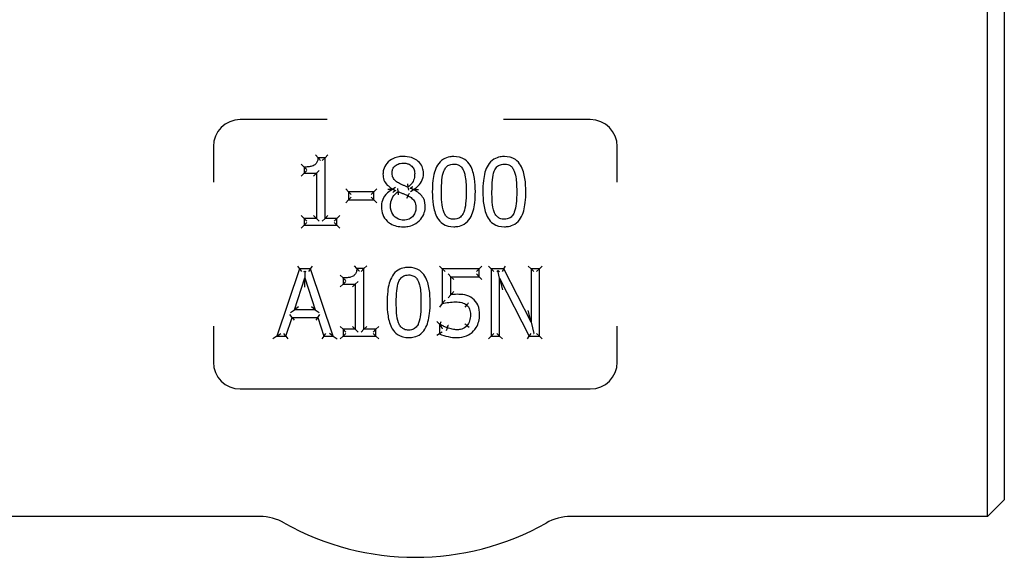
# Model space of a CAD drawing. Header units: inches. Extents: x 24 to 1128, y -94 to 748.
# Tile 388 of 546: x 715.13 to 718.78, y 256.94 to 258.93. Entities that reach past the tile are written whole.
import ezdxf

# ---------------------------------------------------------------- set-up
doc = ezdxf.new("R2010")
doc.units = ezdxf.units.IN
doc.header["$LTSCALE"] = 32
doc.header["$MEASUREMENT"] = 0
doc.layers.add('Visible (ANSI)', color=7, linetype='Continuous', lineweight=30)

msp = doc.modelspace()

# ---------------------------------------------------------------- linework, layer by layer
at = {"layer": 'Visible (ANSI)'}
for p, q in [((718.72033, 257.08912), (718.72033, 259.03662)), ((718.78283, 258.97412), (718.78283, 257.15162)), ((716.26817, 258.56287), (715.94533, 258.56287)), ((717.24533, 258.56287), (716.92248, 258.56287)), ((715.84533, 258.46287), (715.84533, 258.33036)), ((717.34533, 258.33036), (717.34533, 258.46287)), ((716.23402, 258.42121), (716.2244, 258.43163)), ((716.25995, 258.42121), (716.27037, 258.43163)), ((716.18236, 258.38637), (716.17194, 258.39678)), ((716.25995, 258.42121), (716.23402, 258.42121)), ((716.25995, 258.42121), (716.24953, 258.4108)), ((716.25995, 258.19593), (716.25995, 258.42121)), ((716.18236, 258.36347), (716.17194, 258.35306)), ((716.18236, 258.38637), (716.18236, 258.36347)), ((716.18236, 258.36347), (716.19277, 258.37389)), ((716.18236, 258.36347), (716.22774, 258.36347)), ((716.22774, 258.36347), (716.21732, 258.35306)), ((716.22774, 258.36347), (716.23815, 258.37389)), ((716.22774, 258.36347), (716.22774, 258.19593)), ((716.34727, 258.295), (716.33685, 258.30541)), ((716.44188, 258.295), (716.34727, 258.295)), ((716.34727, 258.295), (716.34727, 258.26461)), ((716.34727, 258.295), (716.35768, 258.28458)), ((716.44188, 258.295), (716.43146, 258.28458)), ((716.44188, 258.295), (716.4523, 258.30541)), ((716.44188, 258.26461), (716.44188, 258.295)), ((716.52199, 258.31091), (716.51157, 258.30492)), ((716.51157, 258.30492), (716.51157, 258.30391)), ((716.52051, 258.29834), (716.51157, 258.30391)), ((716.53163, 258.2954), (716.53046, 258.30712)), ((716.56809, 258.31201), (716.57007, 258.30042)), ((716.57733, 258.29584), (716.58775, 258.30249)), ((716.57873, 258.30905), (716.58775, 258.30351)), ((716.58775, 258.30249), (716.58775, 258.30351)), ((716.33685, 258.25419), (716.34727, 258.26461)), ((716.34727, 258.26461), (716.35768, 258.27502)), ((716.34727, 258.26461), (716.44188, 258.26461)), ((716.44188, 258.26461), (716.43146, 258.27502)), ((716.44188, 258.26461), (716.4523, 258.25419)), ((716.56323, 258.2707), (716.5683, 258.2798)), ((716.18236, 258.19593), (716.17194, 258.20635)), ((716.17194, 258.15999), (716.18236, 258.1704)), ((716.22774, 258.19593), (716.18236, 258.19593)), ((716.18236, 258.19593), (716.18236, 258.1704)), ((716.18236, 258.19593), (716.19277, 258.18551)), ((716.18236, 258.1704), (716.19277, 258.18082)), ((716.18236, 258.1704), (716.30432, 258.1704)), ((716.22774, 258.19593), (716.21732, 258.20635)), ((716.22774, 258.19593), (716.23815, 258.18551)), ((716.25995, 258.19593), (716.24953, 258.18551)), ((716.25995, 258.19593), (716.27037, 258.20635)), ((716.30432, 258.19593), (716.25995, 258.19593)), ((716.30432, 258.19593), (716.2939, 258.18551)), ((716.30432, 258.1704), (716.2939, 258.18082)), ((716.30432, 258.19593), (716.31473, 258.20635)), ((716.30432, 258.1704), (716.30432, 258.19593)), ((716.30432, 258.1704), (716.31473, 258.15999)), ((716.16544, 258.00878), (716.08116, 257.75878)), ((716.15796, 258.0192), (716.16544, 258.00878)), ((716.20636, 258.00878), (716.16544, 258.00878)), ((716.16544, 258.00878), (716.17292, 257.99837)), ((716.18186, 257.99837), (716.18507, 258.0007)), ((716.18507, 258.0007), (716.18509, 257.97475)), ((716.18507, 258.0007), (716.18829, 257.99837)), ((716.20636, 258.00878), (716.19888, 257.99837)), ((716.20636, 258.00878), (716.21385, 258.0192)), ((716.29064, 257.75878), (716.20636, 258.00878)), ((716.37857, 258.00959), (716.36895, 258.02001)), ((716.4045, 258.00959), (716.37857, 258.00959)), ((716.4045, 258.00959), (716.39408, 257.99918)), ((716.4045, 258.00959), (716.41492, 258.02001)), ((716.4045, 257.78431), (716.4045, 258.00959)), ((716.69542, 258.00878), (716.68501, 258.0192)), ((716.69542, 258.00878), (716.69542, 257.87993)), ((716.83258, 258.00878), (716.69542, 258.00878)), ((716.69542, 258.00878), (716.70584, 257.99837)), ((716.72764, 257.97941), (716.71722, 257.98982)), ((716.83258, 258.00878), (716.82216, 257.99837)), ((716.83258, 257.97941), (716.82216, 257.98982)), ((716.83258, 258.00878), (716.843, 258.0192)), ((716.83258, 257.97941), (716.83258, 258.00878)), ((716.87715, 258.00878), (716.86673, 258.0192)), ((716.92435, 258.00878), (716.87715, 258.00878)), ((716.87715, 258.00878), (716.87715, 257.75878)), ((716.87715, 258.00878), (716.88757, 257.99837)), ((716.89773, 257.99837), (716.90144, 258.00208)), ((716.90144, 258.00208), (716.90753, 257.99837)), ((716.90815, 257.97434), (716.90144, 258.00208)), ((716.92435, 258.00878), (716.91797, 257.99837)), ((716.92435, 258.00878), (716.93074, 258.0192)), ((717.02504, 257.81085), (716.92435, 258.00878)), ((717.02504, 258.00878), (717.01463, 258.0192)), ((717.02504, 258.00878), (717.02504, 257.81085)), ((717.05604, 258.00878), (717.02504, 258.00878)), ((717.02504, 258.00878), (717.03546, 257.99837)), ((717.05604, 258.00878), (717.04562, 257.99837)), ((717.05604, 258.00878), (717.06646, 258.0192)), ((717.05604, 257.75878), (717.05604, 258.00878)), ((716.1466, 257.85704), (716.18509, 257.97475)), ((716.18509, 257.97475), (716.22379, 257.85704)), ((716.18512, 257.94131), (716.18509, 257.97475)), ((716.32691, 257.97475), (716.31649, 257.98516)), ((716.32691, 257.95185), (716.31649, 257.94144)), ((716.32691, 257.97475), (716.32691, 257.95185)), ((716.32691, 257.95185), (716.33732, 257.96227)), ((716.32691, 257.95185), (716.37229, 257.95185)), ((716.37229, 257.95185), (716.36187, 257.94144)), ((716.37229, 257.95185), (716.3827, 257.96227)), ((716.37229, 257.95185), (716.37229, 257.78431)), ((716.72764, 257.97941), (716.83258, 257.97941)), ((716.72764, 257.91275), (716.72764, 257.97941)), ((716.72764, 257.97941), (716.73805, 257.96899)), ((716.83258, 257.97941), (716.843, 257.96899)), ((716.90815, 257.75878), (716.90815, 257.97434)), ((716.90815, 257.97434), (717.01876, 257.75878)), ((716.90815, 257.97434), (716.91856, 257.93123)), ((716.69542, 257.87993), (716.68501, 257.86698)), ((716.71722, 257.90086), (716.72764, 257.91275)), ((716.13223, 257.84662), (716.1466, 257.85704)), ((716.16096, 257.86746), (716.1466, 257.85704)), ((716.22379, 257.85704), (716.1466, 257.85704)), ((716.22379, 257.85704), (716.2094, 257.86746)), ((716.22379, 257.85704), (716.23818, 257.84662)), ((716.78578, 257.87446), (716.77901, 257.86654)), ((717.02504, 257.81085), (717.01463, 257.8543)), ((716.11479, 257.75878), (716.13748, 257.82868)), ((716.13748, 257.82868), (716.12991, 257.83909)), ((716.13748, 257.82868), (716.2329, 257.82868)), ((716.13748, 257.82868), (716.14505, 257.81826)), ((716.2329, 257.82868), (716.22533, 257.81826)), ((716.2329, 257.82868), (716.24047, 257.83909)), ((716.2329, 257.82868), (716.25559, 257.75878)), ((716.68509, 257.80315), (716.67468, 257.81357)), ((716.68752, 257.80315), (716.69095, 257.81357)), ((717.02504, 257.81085), (717.03511, 257.76885)), ((715.84533, 257.79539), (715.84533, 257.66287)), ((716.08116, 257.75878), (716.09567, 257.7692)), ((716.11479, 257.75878), (716.10722, 257.7692)), ((716.25559, 257.75878), (716.26316, 257.7692)), ((716.29064, 257.75878), (716.27614, 257.7692)), ((716.32691, 257.78431), (716.31649, 257.79473)), ((716.37229, 257.78431), (716.32691, 257.78431)), ((716.32691, 257.78431), (716.32691, 257.75878)), ((716.32691, 257.78431), (716.33732, 257.77389)), ((716.32691, 257.75878), (716.33732, 257.7692)), ((716.37229, 257.78431), (716.36187, 257.79473)), ((716.37229, 257.78431), (716.3827, 257.77389)), ((716.4045, 257.78431), (716.39408, 257.77389)), ((716.4045, 257.78431), (716.41492, 257.79473)), ((716.44887, 257.78431), (716.4045, 257.78431)), ((716.44887, 257.78431), (716.43845, 257.77389)), ((716.44887, 257.75878), (716.43845, 257.7692)), ((716.44887, 257.78431), (716.45928, 257.79473)), ((716.44887, 257.75878), (716.44887, 257.78431)), ((716.68752, 257.80315), (716.68509, 257.80315)), ((716.68509, 257.80315), (716.68509, 257.7677)), ((716.68509, 257.80315), (716.68693, 257.80132)), ((716.71094, 257.77998), (716.71447, 257.78978)), ((716.79512, 257.79091), (716.7872, 257.79768)), ((716.87715, 257.75878), (716.88757, 257.7692)), ((716.90815, 257.75878), (716.89773, 257.7692)), ((717.01876, 257.75878), (717.02513, 257.7692)), ((717.03454, 257.7692), (717.03511, 257.76885)), ((717.03511, 257.76885), (717.03546, 257.7692)), ((717.05604, 257.75878), (717.04562, 257.7692)), ((717.34533, 257.66287), (717.34533, 257.79539)), ((716.08116, 257.75878), (716.06666, 257.74837)), ((716.08116, 257.75878), (716.11479, 257.75878)), ((716.11479, 257.75878), (716.12236, 257.74837)), ((716.25559, 257.75878), (716.24802, 257.74837)), ((716.25559, 257.75878), (716.29064, 257.75878)), ((716.29064, 257.75878), (716.30515, 257.74837)), ((716.31649, 257.74837), (716.32691, 257.75878)), ((716.32691, 257.75878), (716.44887, 257.75878)), ((716.44887, 257.75878), (716.45928, 257.74837)), ((716.68509, 257.7677), (716.67468, 257.76121)), ((716.87715, 257.75878), (716.86673, 257.74837)), ((716.87715, 257.75878), (716.90815, 257.75878)), ((716.90815, 257.75878), (716.91856, 257.74837)), ((717.0124, 257.74837), (717.01876, 257.75878)), ((717.01876, 257.75878), (717.05604, 257.75878)), ((717.05604, 257.75878), (717.06646, 257.74837)), ((715.94533, 257.56287), (717.24533, 257.56287)), ((718.78283, 257.15162), (718.72033, 257.08912)), ((716.01766, 257.08912), (714.47033, 257.08912)), ((718.72033, 257.08912), (717.17299, 257.08912))]:
    msp.add_line(p, q, dxfattribs=at)
for centre, radius, start, end in [((715.94533, 258.46287), 0.1, 90, 180), ((717.24533, 258.46287), 0.1, 0, 90), ((715.94533, 257.66287), 0.1, 180, 270), ((717.24533, 257.66287), 0.1, 270, 0), ((716.01766, 256.90162), 0.1875, 60.65517, 90), ((717.17299, 256.90162), 0.1875, 90, 119.34483), ((716.59533, 257.92912), 0.99125, 240.65517, 299.34483)]:
    msp.add_arc(centre, radius, start, end, dxfattribs=at)
for points, knots in [([(716.23402, 258.42121), (716.23378, 258.41822), (716.23335, 258.41529), (716.23183, 258.40881), (716.23054, 258.40537), (716.22746, 258.40013), (716.22587, 258.39815), (716.22285, 258.3954), (716.22159, 258.39447), (716.22024, 258.39366), (716.21745, 258.39198), (716.21415, 258.39063), (716.20667, 258.38845), (716.20239, 258.38768), (716.1929, 258.38659), (716.18764, 258.38637), (716.18236, 258.38637)], [-0.21914518, -0.21914518, -0.21914518, -0.21914518, -0.19291175, -0.19291175, -0.15742494, -0.15742494, -0.13012741, -0.13012741, -0.11306644, -0.11306644, -0.11306644, -0.07974952, -0.07974952, -0.04257171, -0.04257171, 0, 0, 0, 0]), ([(716.24299, 258.4108), (716.24297, 258.41082), (716.24295, 258.41085), (716.24209, 258.41192), (716.24124, 258.41296), (716.23959, 258.41493), (716.23878, 258.41588), (716.23714, 258.41776), (716.23632, 258.41868), (716.23513, 258.42001), (716.2347, 258.42048), (716.23415, 258.42107), (716.23402, 258.42121), (716.23402, 258.42121)], [-0.000246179, -0.000246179, -0.000246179, -0.000246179, 0, 0, 0.010218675, 0.010218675, 0.020229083, 0.020229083, 0.031714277, 0.031714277, 0.040524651, 0.040524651, 0.048289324, 0.048289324, 0.048289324, 0.048289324]), ([(716.55067, 258.42607), (716.54515, 258.42607), (716.53948, 258.42567), (716.52711, 258.42356), (716.52045, 258.42161), (716.50478, 258.4144), (716.49639, 258.40814), (716.48392, 258.39345), (716.47954, 258.38528), (716.4759, 258.3712), (716.47531, 258.3656), (716.47531, 258.36023)], [-0.24108925, -0.24108925, -0.24108925, -0.24108925, -0.20285247, -0.20285247, -0.15755053, -0.15755053, -0.09071955, -0.09071955, -0.03520387, -0.03520387, 0, 0, 0, 0]), ([(716.50894, 258.36408), (716.50894, 258.36673), (716.50915, 258.36935), (716.51031, 258.37586), (716.51161, 258.37955), (716.51606, 258.38726), (716.51968, 258.391), (716.52858, 258.39709), (716.53378, 258.39919), (716.54293, 258.40103), (716.54666, 258.40136), (716.55047, 258.40136)], [-0.20028425, -0.20028425, -0.20028425, -0.20028425, -0.17595568, -0.17595568, -0.13702996, -0.13702996, -0.08642653, -0.08642653, -0.03353843, -0.03353843, 0, 0, 0, 0]), ([(716.55047, 258.40136), (716.55385, 258.40136), (716.5572, 258.40112), (716.56461, 258.39988), (716.56854, 258.39869), (716.57721, 258.39449), (716.58158, 258.39086), (716.58839, 258.38212), (716.59069, 258.37728), (716.59266, 258.36884), (716.59301, 258.36549), (716.59301, 258.36205)], [-0.2062605, -0.2062605, -0.2062605, -0.2062605, -0.17676842, -0.17676842, -0.13805989, -0.13805989, -0.0834994, -0.0834994, -0.03156312, -0.03156312, 0, 0, 0, 0]), ([(716.62583, 258.36246), (716.62583, 258.36637), (716.62553, 258.37041), (716.62365, 258.38091), (716.62139, 258.38731), (716.61364, 258.40057), (716.60778, 258.40668), (716.59481, 258.41619), (716.58783, 258.41956), (716.57071, 258.42499), (716.56053, 258.42607), (716.55067, 258.42607)], [-0.2382608, -0.2382608, -0.2382608, -0.2382608, -0.21252746, -0.21252746, -0.17135413, -0.17135413, -0.11832726, -0.11832726, -0.06910487, -0.06910487, 0, 0, 0, 0]), ([(716.73847, 258.42547), (716.73355, 258.42547), (716.72847, 258.42513), (716.71525, 258.42294), (716.70708, 258.42028), (716.69063, 258.41044), (716.6833, 258.40265), (716.678, 258.39417), (716.67253, 258.38541), (716.6691, 258.37626), (716.66361, 258.35686), (716.66185, 258.34663), (716.65901, 258.32265), (716.65845, 258.30886), (716.65845, 258.2952)], [-0.39762782, -0.39762782, -0.39762782, -0.39762782, -0.36373585, -0.36373585, -0.30950871, -0.30950871, -0.24393732, -0.24393732, -0.24393732, -0.1766061, -0.1766061, -0.10179305, -0.10179305, 0, 0, 0, 0]), ([(716.7012, 258.37137), (716.7019, 258.37312), (716.70266, 258.37482), (716.70613, 258.38162), (716.70947, 258.38613), (716.7176, 258.39305), (716.72232, 258.39534), (716.73113, 258.39736), (716.73477, 258.39771), (716.73847, 258.39771)], [-0.15519829, -0.15519829, -0.15519829, -0.15519829, -0.13862551, -0.13862551, -0.08628485, -0.08628485, -0.03318648, -0.03318648, 0, 0, 0, 0]), ([(716.8183, 258.2954), (716.8183, 258.31155), (716.81747, 258.32807), (716.81228, 258.36087), (716.80821, 258.37754), (716.79895, 258.39305), (716.79417, 258.40106), (716.78766, 258.40859), (716.76707, 258.42257), (716.75214, 258.42547), (716.73847, 258.42547)], [-0.3955508, -0.3955508, -0.3955508, -0.3955508, -0.2754195, -0.2754195, -0.15529321, -0.15529321, -0.15529321, -0.09373364, -0.09373364, 0, 0, 0, 0]), ([(716.73847, 258.39771), (716.7413, 258.39771), (716.74409, 258.39751), (716.7495, 258.3966), (716.75211, 258.39588), (716.75834, 258.39336), (716.76173, 258.39109), (716.76799, 258.38498), (716.77073, 258.38106), (716.77375, 258.37509), (716.77448, 258.37345), (716.77514, 258.37178)], [-0.15345791, -0.15345791, -0.15345791, -0.15345791, -0.12815919, -0.12815919, -0.10190337, -0.10190337, -0.06065975, -0.06065975, -0.01592257, -0.01592257, 0, 0, 0, 0]), ([(716.92608, 258.42547), (716.92115, 258.42547), (716.91607, 258.42513), (716.90285, 258.42294), (716.89468, 258.42028), (716.87823, 258.41044), (716.8709, 258.40265), (716.8656, 258.39417), (716.86013, 258.38541), (716.8567, 258.37626), (716.85121, 258.35686), (716.84945, 258.34663), (716.84662, 258.32265), (716.84605, 258.30886), (716.84605, 258.2952)], [-0.39762782, -0.39762782, -0.39762782, -0.39762782, -0.36373585, -0.36373585, -0.30950871, -0.30950871, -0.24393732, -0.24393732, -0.24393732, -0.1766061, -0.1766061, -0.10179305, -0.10179305, 0, 0, 0, 0]), ([(716.8888, 258.37137), (716.8895, 258.37312), (716.89026, 258.37482), (716.89373, 258.38162), (716.89707, 258.38613), (716.9052, 258.39305), (716.90992, 258.39534), (716.91873, 258.39736), (716.92237, 258.39771), (716.92608, 258.39771)], [-0.15519829, -0.15519829, -0.15519829, -0.15519829, -0.13862551, -0.13862551, -0.08628485, -0.08628485, -0.03318648, -0.03318648, 0, 0, 0, 0]), ([(717.0059, 258.2954), (717.0059, 258.31155), (717.00507, 258.32807), (716.99988, 258.36087), (716.99581, 258.37754), (716.98655, 258.39305), (716.98177, 258.40106), (716.97526, 258.40859), (716.95467, 258.42257), (716.93974, 258.42547), (716.92608, 258.42547)], [-0.3955508, -0.3955508, -0.3955508, -0.3955508, -0.2754195, -0.2754195, -0.15529321, -0.15529321, -0.15529321, -0.09373364, -0.09373364, 0, 0, 0, 0]), ([(716.92608, 258.39771), (716.9289, 258.39771), (716.93169, 258.39751), (716.9371, 258.3966), (716.93971, 258.39588), (716.94594, 258.39336), (716.94933, 258.39109), (716.95559, 258.38498), (716.95834, 258.38106), (716.96135, 258.37509), (716.96208, 258.37345), (716.96275, 258.37178)], [-0.15345791, -0.15345791, -0.15345791, -0.15345791, -0.12815919, -0.12815919, -0.10190337, -0.10190337, -0.06065975, -0.06065975, -0.01592257, -0.01592257, 0, 0, 0, 0]), ([(716.19277, 258.37626), (716.19275, 258.37629), (716.19272, 258.37631), (716.1916, 258.37736), (716.19051, 258.3784), (716.18844, 258.38038), (716.18746, 258.38134), (716.1856, 258.38315), (716.18472, 258.38401), (716.18348, 258.38525), (716.18304, 258.38568), (716.18249, 258.38623), (716.18236, 258.38637), (716.18236, 258.38637)], [-0.049771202, -0.049771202, -0.049771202, -0.049771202, -0.049510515, -0.049510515, -0.038176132, -0.038176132, -0.027254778, -0.027254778, -0.015917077, -0.015917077, -0.007424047, -0.007424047, 0, 0, 0, 0]), ([(716.47531, 258.36023), (716.47531, 258.35659), (716.47555, 258.35281), (716.4773, 258.34199), (716.47981, 258.33474), (716.48422, 258.32842), (716.48862, 258.32213), (716.49389, 258.31724), (716.50334, 258.31), (716.50744, 258.30733), (716.51157, 258.30492)], [-0.14919736, -0.14919736, -0.14919736, -0.14919736, -0.12498855, -0.12498855, -0.08048513, -0.08048513, -0.08048513, -0.03367511, -0.03367511, 0, 0, 0, 0]), ([(716.53284, 258.32761), (716.53162, 258.32832), (716.53042, 258.32905), (716.52429, 258.33303), (716.51994, 258.33672), (716.51329, 258.34497), (716.51119, 258.34928), (716.50928, 258.35737), (716.50894, 258.3607), (716.50894, 258.36408)], [-0.14393342, -0.14393342, -0.14393342, -0.14393342, -0.13185082, -0.13185082, -0.08070178, -0.08070178, -0.03103914, -0.03103914, 0, 0, 0, 0]), ([(716.59301, 258.36205), (716.59301, 258.35731), (716.59263, 258.35257), (716.59043, 258.34073), (716.58806, 258.33412), (716.58127, 258.32406), (716.57761, 258.3201), (716.57178, 258.31493), (716.56997, 258.31345), (716.56809, 258.31201)], [-0.17159567, -0.17159567, -0.17159567, -0.17159567, -0.13119161, -0.13119161, -0.06654511, -0.06654511, -0.01972886, -0.01972886, 0, 0, 0, 0]), ([(716.58775, 258.30351), (716.59044, 258.30487), (716.5931, 258.3064), (716.60133, 258.31185), (716.60653, 258.31647), (716.61655, 258.32891), (716.62066, 258.33672), (716.62492, 258.35087), (716.62583, 258.3567), (716.62583, 258.36246)], [-0.15744253, -0.15744253, -0.15744253, -0.15744253, -0.13731944, -0.13731944, -0.09338685, -0.09338685, -0.03591802, -0.03591802, 0, 0, 0, 0]), ([(716.69249, 258.2952), (716.69249, 258.30996), (716.69295, 258.32469), (716.69431, 258.33916), (716.69537, 258.35048), (716.69737, 258.36172), (716.7012, 258.37137)], [-0.20539702, -0.20539702, -0.20539702, -0.20539702, -0.0911634, -0.0911634, -0.0911634, 0, 0, 0, 0]), ([(716.77514, 258.37178), (716.77705, 258.36699), (716.77852, 258.36183), (716.7815, 258.34795), (716.78248, 258.33899), (716.78397, 258.3185), (716.78426, 258.30696), (716.78426, 258.2954)], [-0.20607527, -0.20607527, -0.20607527, -0.20607527, -0.16123509, -0.16123509, -0.08949082, -0.08949082, 0, 0, 0, 0]), ([(716.88009, 258.2952), (716.88009, 258.30996), (716.88055, 258.32469), (716.88191, 258.33916), (716.88297, 258.35048), (716.88497, 258.36172), (716.8888, 258.37137)], [-0.20539702, -0.20539702, -0.20539702, -0.20539702, -0.0911634, -0.0911634, -0.0911634, 0, 0, 0, 0]), ([(716.96275, 258.37178), (716.96465, 258.36699), (716.96612, 258.36183), (716.9691, 258.34795), (716.97008, 258.33899), (716.97157, 258.3185), (716.97186, 258.30696), (716.97186, 258.2954)], [-0.20607527, -0.20607527, -0.20607527, -0.20607527, -0.16123509, -0.16123509, -0.08949082, -0.08949082, 0, 0, 0, 0]), ([(716.56809, 258.31201), (716.56486, 258.31307), (716.56161, 258.31428), (716.55511, 258.3169), (716.55187, 258.31832), (716.54865, 258.31981), (716.5459, 258.32108), (716.54318, 258.32236), (716.53784, 258.32497), (716.53519, 258.3263), (716.53284, 258.32761)], [-0.10316194, -0.10316194, -0.10316194, -0.10316194, -0.07498611, -0.07498611, -0.04681028, -0.04681028, -0.04681028, -0.02340514, -0.02340514, 0, 0, 0, 0]), ([(716.56605, 258.32377), (716.56605, 258.32374), (716.56606, 258.32371), (716.56624, 258.32273), (716.56641, 258.32177), (716.56673, 258.31992), (716.56689, 258.31903), (716.56726, 258.3169), (716.56746, 258.31572), (716.56778, 258.31387), (716.5679, 258.31317), (716.56805, 258.31225), (716.56809, 258.31201), (716.56809, 258.31201)], [-0.044688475, -0.044688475, -0.044688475, -0.044688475, -0.044465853, -0.044465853, -0.037097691, -0.037097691, -0.029877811, -0.029877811, -0.018940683, -0.018940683, -0.009212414, -0.009212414, 0, 0, 0, 0]), ([(716.51157, 258.30391), (716.50482, 258.3006), (716.49817, 258.29639), (716.48371, 258.28343), (716.47689, 258.27341), (716.47045, 258.25497), (716.46923, 258.24706), (716.46923, 258.23949)], [-0.17644554, -0.17644554, -0.17644554, -0.17644554, -0.12506903, -0.12506903, -0.04977316, -0.04977316, 0, 0, 0, 0]), ([(716.49287, 258.3049), (716.49291, 258.3049), (716.49296, 258.3049), (716.49625, 258.30484), (716.4996, 258.30476), (716.50498, 258.30462), (716.50707, 258.30456), (716.50944, 258.30448), (716.51013, 258.30446), (716.51072, 258.30444)], [-0.000323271, -0.000323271, -0.000323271, -0.000323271, 0, 0, 0.024747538, 0.024747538, 0.043496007, 0.043496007, 0.051596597, 0.051596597, 0.051596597, 0.051596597]), ([(716.50306, 258.24192), (716.50306, 258.24737), (716.50363, 258.25281), (716.50682, 258.2663), (716.51049, 258.27399), (716.52006, 258.28643), (716.52548, 258.29133), (716.53163, 258.2954)], [-0.18604928, -0.18604928, -0.18604928, -0.18604928, -0.13907807, -0.13907807, -0.06392413, -0.06392413, 0, 0, 0, 0]), ([(716.51157, 258.30492), (716.51157, 258.30492), (716.51137, 258.30481), (716.5109, 258.30454), (716.51082, 258.30449), (716.51072, 258.30444)], [0, 0, 0, 0, 0.009031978, 0.009031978, 0.01088713, 0.01088713, 0.01088713, 0.01088713]), ([(716.51072, 258.30444), (716.51089, 258.30433), (716.51103, 258.30424), (716.51143, 258.304), (716.51157, 258.30391), (716.51157, 258.30391)], [0.004463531, 0.004463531, 0.004463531, 0.004463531, 0.007781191, 0.007781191, 0.015368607, 0.015368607, 0.015368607, 0.015368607]), ([(716.52051, 258.29834), (716.51562, 258.29522), (716.51277, 258.29302), (716.512, 258.29241), (716.51192, 258.29235), (716.51185, 258.29229)], [-0.0067344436, -0.0067344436, -0.0067344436, -0.0067344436, 0, 0, 0.0007386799, 0.0007386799, 0.0007386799, 0.0007386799]), ([(716.52199, 258.30135), (716.52196, 258.3013), (716.52194, 258.30125), (716.52144, 258.30025), (716.52097, 258.29929), (716.52051, 258.29834)], [-0.0004266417, -0.0004266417, -0.0004266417, -0.0004266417, 0, 0, 0.0080980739, 0.0080980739, 0.0080980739, 0.0080980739]), ([(716.53305, 258.28358), (716.53305, 258.28361), (716.53305, 258.28364), (716.5329, 258.28462), (716.53277, 258.28558), (716.53253, 258.28743), (716.53242, 258.28833), (716.53215, 258.29048), (716.53202, 258.29166), (716.53182, 258.29353), (716.53175, 258.29424), (716.53165, 258.29517), (716.53163, 258.2954), (716.53163, 258.2954)], [-0.044621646, -0.044621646, -0.044621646, -0.044621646, -0.044400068, -0.044400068, -0.03707356, -0.03707356, -0.02988243, -0.02988243, -0.01893434, -0.01893434, -0.009203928, -0.009203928, 0, 0, 0, 0]), ([(716.53163, 258.2954), (716.53519, 258.29395), (716.53877, 258.29251), (716.54592, 258.28963), (716.54951, 258.28821), (716.5531, 258.28679), (716.5558, 258.28573), (716.55846, 258.28462), (716.56359, 258.2823), (716.56606, 258.28108), (716.5683, 258.2798)], [-0.1047588, -0.1047588, -0.1047588, -0.1047588, -0.0755253, -0.0755253, -0.0462918, -0.0462918, -0.0462918, -0.0231459, -0.0231459, 0, 0, 0, 0]), ([(716.5683, 258.2798), (716.5683, 258.2798), (716.56843, 258.28003), (716.56893, 258.28093), (716.56929, 258.28159), (716.57022, 258.28326), (716.57077, 258.28425), (716.57169, 258.2859), (716.57201, 258.28649), (716.57251, 258.28739), (716.57268, 258.28769), (716.57294, 258.28815), (716.57303, 258.28831), (716.57318, 258.28859), (716.57325, 258.28872), (716.57333, 258.28886), (716.57335, 258.28889), (716.57336, 258.28891)], [-0.04147151, -0.04147151, -0.04147151, -0.04147151, -0.031136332, -0.031136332, -0.020800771, -0.020800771, -0.010464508, -0.010464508, -0.005125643, -0.005125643, -0.002449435, -0.002449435, -0.001094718, -0.001094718, 0, 0, 0.000192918, 0.000192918, 0.000192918, 0.000192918]), ([(716.57733, 258.30604), (716.57735, 258.30609), (716.57738, 258.30614), (716.57785, 258.30714), (716.5783, 258.3081), (716.57873, 258.30905)], [-0.0004459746, -0.0004459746, -0.0004459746, -0.0004459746, 0, 0, 0.0079917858, 0.0079917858, 0.0079917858, 0.0079917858]), ([(716.57873, 258.30905), (716.58344, 258.31222), (716.5859, 258.31417), (716.58648, 258.31463), (716.58655, 258.31468), (716.58662, 258.31474)], [-0.0049383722, -0.0049383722, -0.0049383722, -0.0049383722, 0, 0, 0.000690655, 0.000690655, 0.000690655, 0.000690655]), ([(716.58775, 258.30351), (716.58775, 258.30351), (716.58794, 258.30339), (716.58839, 258.30311), (716.58847, 258.30306), (716.58856, 258.30301)], [-0.044899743, -0.044899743, -0.044899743, -0.044899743, -0.035977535, -0.035977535, -0.03420007, -0.03420007, -0.03420007, -0.03420007]), ([(716.58775, 258.30249), (716.58775, 258.30249), (716.58788, 258.30258), (716.58826, 258.30282), (716.5884, 258.30291), (716.58856, 258.30301)], [0, 0, 0, 0, 0.007479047, 0.007479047, 0.010647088, 0.010647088, 0.010647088, 0.010647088]), ([(716.63211, 258.24009), (716.63211, 258.24423), (716.63185, 258.24851), (716.63048, 258.25711), (716.62939, 258.26143), (716.62503, 258.27243), (716.62049, 258.27884), (716.61214, 258.28728), (716.60835, 258.29036), (716.59904, 258.29681), (716.59342, 258.29987), (716.58775, 258.30249)], [-0.17675386, -0.17675386, -0.17675386, -0.17675386, -0.14867142, -0.14867142, -0.12078849, -0.12078849, -0.0760162, -0.0760162, -0.04400779, -0.04400779, 0, 0, 0, 0]), ([(716.58856, 258.30301), (716.58919, 258.30302), (716.58992, 258.30304), (716.59246, 258.30309), (716.59475, 258.30316), (716.60041, 258.30336), (716.60384, 258.30351), (716.6072, 258.30368), (716.60724, 258.30369), (716.60728, 258.30369)], [0.002128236, 0.002128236, 0.002128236, 0.002128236, 0.008988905, 0.008988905, 0.025521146, 0.025521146, 0.046099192, 0.046099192, 0.046368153, 0.046368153, 0.046368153, 0.046368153]), ([(716.65845, 258.2952), (716.65845, 258.27901), (716.65926, 258.26246), (716.66441, 258.22957), (716.66841, 258.21283), (716.6778, 258.19725), (716.68248, 258.18948), (716.6888, 258.1822), (716.70931, 258.16808), (716.72455, 258.16513), (716.73847, 258.16513)], [-0.39636224, -0.39636224, -0.39636224, -0.39636224, -0.27588328, -0.27588328, -0.15540931, -0.15540931, -0.15540931, -0.09572801, -0.09572801, 0, 0, 0, 0]), ([(716.701, 258.21983), (716.69673, 258.231), (716.69467, 258.24317), (716.69274, 258.26888), (716.69249, 258.28204), (716.69249, 258.2952)], [-0.2030371, -0.2030371, -0.2030371, -0.2030371, -0.10151855, -0.10151855, 0, 0, 0, 0]), ([(716.73847, 258.16513), (716.74335, 258.16513), (716.74838, 258.16547), (716.76147, 258.16765), (716.76955, 258.1703), (716.78604, 258.18014), (716.79342, 258.18805), (716.79875, 258.19664), (716.80414, 258.20532), (716.80756, 258.2144), (716.81312, 258.23388), (716.81492, 258.24426), (716.81774, 258.26825), (716.8183, 258.28189), (716.8183, 258.2954)], [-0.3969343, -0.3969343, -0.3969343, -0.3969343, -0.36344063, -0.36344063, -0.30985076, -0.30985076, -0.24348635, -0.24348635, -0.24348635, -0.17661505, -0.17661505, -0.10067261, -0.10067261, 0, 0, 0, 0]), ([(716.78426, 258.2954), (716.78426, 258.28033), (716.78379, 258.26528), (716.78224, 258.25063), (716.78106, 258.2396), (716.77905, 258.22865), (716.77535, 258.21923)], [-0.20539024, -0.20539024, -0.20539024, -0.20539024, -0.08874744, -0.08874744, -0.08874744, 0, 0, 0, 0]), ([(716.84605, 258.2952), (716.84605, 258.27901), (716.84687, 258.26246), (716.85201, 258.22957), (716.85601, 258.21283), (716.8654, 258.19725), (716.87008, 258.18948), (716.8764, 258.1822), (716.89691, 258.16808), (716.91215, 258.16513), (716.92608, 258.16513)], [-0.39636224, -0.39636224, -0.39636224, -0.39636224, -0.27588328, -0.27588328, -0.15540931, -0.15540931, -0.15540931, -0.09572801, -0.09572801, 0, 0, 0, 0]), ([(716.8886, 258.21983), (716.88433, 258.231), (716.88227, 258.24317), (716.88035, 258.26888), (716.88009, 258.28204), (716.88009, 258.2952)], [-0.2030371, -0.2030371, -0.2030371, -0.2030371, -0.10151855, -0.10151855, 0, 0, 0, 0]), ([(716.92608, 258.16513), (716.93095, 258.16513), (716.93598, 258.16547), (716.94907, 258.16765), (716.95715, 258.1703), (716.97364, 258.18014), (716.98102, 258.18805), (716.98635, 258.19664), (716.99174, 258.20532), (716.99516, 258.2144), (717.00072, 258.23388), (717.00252, 258.24426), (717.00534, 258.26825), (717.0059, 258.28189), (717.0059, 258.2954)], [-0.3969343, -0.3969343, -0.3969343, -0.3969343, -0.36344063, -0.36344063, -0.30985076, -0.30985076, -0.24348635, -0.24348635, -0.24348635, -0.17661505, -0.17661505, -0.10067261, -0.10067261, 0, 0, 0, 0]), ([(716.97186, 258.2954), (716.97186, 258.28033), (716.9714, 258.26528), (716.96984, 258.25063), (716.96866, 258.2396), (716.96666, 258.22865), (716.96295, 258.21923)], [-0.20539024, -0.20539024, -0.20539024, -0.20539024, -0.08874744, -0.08874744, -0.08874744, 0, 0, 0, 0]), ([(716.5683, 258.2798), (716.57081, 258.27844), (716.57325, 258.27703), (716.58078, 258.27227), (716.58551, 258.26864), (716.59294, 258.26027), (716.59525, 258.25518), (716.59732, 258.24521), (716.59767, 258.24106), (716.59767, 258.23685)], [-0.16889715, -0.16889715, -0.16889715, -0.16889715, -0.14560596, -0.14560596, -0.0945362, -0.0945362, -0.03636008, -0.03636008, 0, 0, 0, 0]), ([(716.46923, 258.23949), (716.46923, 258.22968), (716.471, 258.21943), (716.4747, 258.21011), (716.47822, 258.20125), (716.48378, 258.19286), (716.4907, 258.1862)], [-0.12818083, -0.12818083, -0.12818083, -0.12818083, -0.06222407, -0.06222407, -0.06222407, 0, 0, 0, 0]), ([(716.55108, 258.18965), (716.54465, 258.18965), (716.53835, 258.19078), (716.52414, 258.19666), (716.51655, 258.20329), (716.50565, 258.22023), (716.50306, 258.23081), (716.50306, 258.24192)], [-0.24211946, -0.24211946, -0.24211946, -0.24211946, -0.18433658, -0.18433658, -0.09638448, -0.09638448, 0, 0, 0, 0]), ([(716.55067, 258.16473), (716.55636, 258.16473), (716.5622, 258.16517), (716.57551, 258.16752), (716.5829, 258.16984), (716.5997, 258.17811), (716.60836, 258.18495), (716.6214, 258.20038), (716.62609, 258.20869), (716.63113, 258.22494), (716.63211, 258.23269), (716.63211, 258.24009)], [-0.27146787, -0.27146787, -0.27146787, -0.27146787, -0.23213286, -0.23213286, -0.18138429, -0.18138429, -0.10931742, -0.10931742, -0.04973135, -0.04973135, 0, 0, 0, 0]), ([(716.59767, 258.23685), (716.59767, 258.2332), (716.5974, 258.22958), (716.59602, 258.22145), (716.59466, 258.21709), (716.5899, 258.20748), (716.58584, 258.20259), (716.57542, 258.1946), (716.56899, 258.19189), (716.55848, 258.18995), (716.55481, 258.18965), (716.55108, 258.18965)], [-0.23080417, -0.23080417, -0.23080417, -0.23080417, -0.19912439, -0.19912439, -0.15681606, -0.15681606, -0.09762557, -0.09762557, -0.03265509, -0.03265509, 0, 0, 0, 0]), ([(716.73847, 258.19289), (716.7356, 258.19289), (716.73276, 258.1931), (716.72716, 258.19403), (716.72442, 258.19479), (716.71797, 258.19746), (716.7145, 258.19985), (716.70812, 258.20623), (716.70534, 258.21029), (716.70237, 258.2164), (716.70165, 258.21809), (716.701, 258.21983)], [-0.1574704, -0.1574704, -0.1574704, -0.1574704, -0.13181294, -0.13181294, -0.10432668, -0.10432668, -0.0618117, -0.0618117, -0.01648612, -0.01648612, 0, 0, 0, 0]), ([(716.77535, 258.21923), (716.77469, 258.21753), (716.77398, 258.21588), (716.7706, 258.20902), (716.76724, 258.20442), (716.7591, 258.19753), (716.75441, 258.19525), (716.74571, 258.19324), (716.74213, 258.19289), (716.73847, 258.19289)], [-0.15478626, -0.15478626, -0.15478626, -0.15478626, -0.13870733, -0.13870733, -0.08539549, -0.08539549, -0.03284442, -0.03284442, 0, 0, 0, 0]), ([(716.92608, 258.19289), (716.9232, 258.19289), (716.92036, 258.1931), (716.91476, 258.19403), (716.91202, 258.19479), (716.90557, 258.19746), (716.9021, 258.19985), (716.89572, 258.20623), (716.89294, 258.21029), (716.88997, 258.2164), (716.88925, 258.21809), (716.8886, 258.21983)], [-0.1574704, -0.1574704, -0.1574704, -0.1574704, -0.13181294, -0.13181294, -0.10432668, -0.10432668, -0.0618117, -0.0618117, -0.01648612, -0.01648612, 0, 0, 0, 0]), ([(716.96295, 258.21923), (716.96229, 258.21753), (716.96158, 258.21588), (716.9582, 258.20902), (716.95484, 258.20442), (716.94671, 258.19753), (716.94201, 258.19525), (716.93332, 258.19324), (716.92973, 258.19289), (716.92608, 258.19289)], [-0.15478626, -0.15478626, -0.15478626, -0.15478626, -0.13870733, -0.13870733, -0.08539549, -0.08539549, -0.03284442, -0.03284442, 0, 0, 0, 0]), ([(716.4907, 258.1862), (716.49443, 258.18262), (716.49862, 258.17944), (716.5101, 258.17254), (716.5176, 258.16961), (716.53376, 258.16557), (716.54237, 258.16473), (716.55067, 258.16473)], [-0.14467036, -0.14467036, -0.14467036, -0.14467036, -0.11132771, -0.11132771, -0.05797947, -0.05797947, 0, 0, 0, 0]), ([(716.37857, 258.00959), (716.37833, 258.0066), (716.3779, 258.00367), (716.37638, 257.99719), (716.37509, 257.99375), (716.37201, 257.98851), (716.37042, 257.98653), (716.3674, 257.98378), (716.36614, 257.98285), (716.36479, 257.98204), (716.362, 257.98037), (716.3587, 257.97902), (716.35122, 257.97683), (716.34694, 257.97606), (716.33745, 257.97497), (716.33219, 257.97475), (716.32691, 257.97475)], [-0.21914518, -0.21914518, -0.21914518, -0.21914518, -0.19291175, -0.19291175, -0.15742494, -0.15742494, -0.13012741, -0.13012741, -0.11306644, -0.11306644, -0.11306644, -0.07974952, -0.07974952, -0.04257171, -0.04257171, 0, 0, 0, 0]), ([(716.38754, 257.99918), (716.38752, 257.9992), (716.3875, 257.99923), (716.38664, 258.0003), (716.38579, 258.00134), (716.38414, 258.00332), (716.38333, 258.00426), (716.38169, 258.00614), (716.38087, 258.00706), (716.37968, 258.00839), (716.37925, 258.00886), (716.3787, 258.00945), (716.37857, 258.00959), (716.37857, 258.00959)], [-0.000246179, -0.000246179, -0.000246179, -0.000246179, 0, 0, 0.010218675, 0.010218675, 0.020229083, 0.020229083, 0.031714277, 0.031714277, 0.040524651, 0.040524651, 0.048289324, 0.048289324, 0.048289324, 0.048289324]), ([(716.57063, 258.01385), (716.5657, 258.01385), (716.56063, 258.01351), (716.54741, 258.01132), (716.53923, 258.00866), (716.52278, 257.99882), (716.51545, 257.99103), (716.51015, 257.98255), (716.50468, 257.97379), (716.50125, 257.96464), (716.49576, 257.94524), (716.494, 257.93501), (716.49117, 257.91103), (716.4906, 257.89724), (716.4906, 257.88358)], [-0.39762782, -0.39762782, -0.39762782, -0.39762782, -0.36373585, -0.36373585, -0.30950871, -0.30950871, -0.24393732, -0.24393732, -0.24393732, -0.1766061, -0.1766061, -0.10179305, -0.10179305, 0, 0, 0, 0]), ([(716.65045, 257.88378), (716.65045, 257.89993), (716.64962, 257.91645), (716.64443, 257.94925), (716.64036, 257.96592), (716.6311, 257.98143), (716.62632, 257.98945), (716.61981, 257.99697), (716.59922, 258.01095), (716.58429, 258.01385), (716.57063, 258.01385)], [-0.3955508, -0.3955508, -0.3955508, -0.3955508, -0.2754195, -0.2754195, -0.15529321, -0.15529321, -0.15529321, -0.09373364, -0.09373364, 0, 0, 0, 0]), ([(716.33732, 257.96464), (716.3373, 257.96467), (716.33727, 257.96469), (716.33615, 257.96574), (716.33506, 257.96678), (716.33299, 257.96876), (716.33201, 257.96972), (716.33015, 257.97153), (716.32927, 257.97239), (716.32803, 257.97363), (716.32759, 257.97406), (716.32704, 257.97461), (716.32691, 257.97475), (716.32691, 257.97475)], [-0.049771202, -0.049771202, -0.049771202, -0.049771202, -0.049510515, -0.049510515, -0.038176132, -0.038176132, -0.027254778, -0.027254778, -0.015917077, -0.015917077, -0.007424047, -0.007424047, 0, 0, 0, 0]), ([(716.52464, 257.88358), (716.52464, 257.89834), (716.5251, 257.91307), (716.52646, 257.92754), (716.52752, 257.93886), (716.52952, 257.9501), (716.53335, 257.95976)], [-0.20539702, -0.20539702, -0.20539702, -0.20539702, -0.0911634, -0.0911634, -0.0911634, 0, 0, 0, 0]), ([(716.53335, 257.95976), (716.53405, 257.96151), (716.53481, 257.9632), (716.53828, 257.97), (716.54162, 257.97451), (716.54975, 257.98144), (716.55447, 257.98372), (716.56328, 257.98574), (716.56692, 257.98609), (716.57063, 257.98609)], [-0.15519829, -0.15519829, -0.15519829, -0.15519829, -0.13862551, -0.13862551, -0.08628485, -0.08628485, -0.03318648, -0.03318648, 0, 0, 0, 0]), ([(716.57063, 257.98609), (716.57345, 257.98609), (716.57624, 257.98589), (716.58165, 257.98498), (716.58426, 257.98427), (716.59049, 257.98174), (716.59388, 257.97948), (716.60014, 257.97336), (716.60289, 257.96944), (716.6059, 257.96347), (716.60663, 257.96184), (716.6073, 257.96016)], [-0.15345791, -0.15345791, -0.15345791, -0.15345791, -0.12815919, -0.12815919, -0.10190337, -0.10190337, -0.06065975, -0.06065975, -0.01592257, -0.01592257, 0, 0, 0, 0]), ([(716.6073, 257.96016), (716.6092, 257.95537), (716.61067, 257.95021), (716.61365, 257.93633), (716.61463, 257.92737), (716.61612, 257.90688), (716.61641, 257.89534), (716.61641, 257.88378)], [-0.20607527, -0.20607527, -0.20607527, -0.20607527, -0.16123509, -0.16123509, -0.08949082, -0.08949082, 0, 0, 0, 0]), ([(716.72764, 257.91275), (716.72764, 257.91275), (716.72776, 257.91289), (716.72824, 257.91344), (716.72862, 257.91388), (716.72975, 257.91515), (716.73056, 257.91606), (716.73239, 257.91809), (716.73343, 257.91924), (716.73563, 257.92163), (716.7368, 257.92289), (716.738, 257.92416), (716.73803, 257.92419), (716.73805, 257.92422)], [0, 0, 0, 0, 0.006931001, 0.006931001, 0.015008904, 0.015008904, 0.026274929, 0.026274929, 0.038566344, 0.038566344, 0.051474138, 0.051474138, 0.051751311, 0.051751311, 0.051751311, 0.051751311]), ([(716.4906, 257.88358), (716.4906, 257.86739), (716.49142, 257.85084), (716.49656, 257.81796), (716.50056, 257.80121), (716.50995, 257.78563), (716.51463, 257.77786), (716.52095, 257.77058), (716.54146, 257.75646), (716.5567, 257.75352), (716.57063, 257.75352)], [-0.39636224, -0.39636224, -0.39636224, -0.39636224, -0.27588328, -0.27588328, -0.15540931, -0.15540931, -0.15540931, -0.09572801, -0.09572801, 0, 0, 0, 0]), ([(716.53315, 257.80822), (716.52888, 257.81938), (716.52682, 257.83155), (716.5249, 257.85726), (716.52464, 257.87042), (716.52464, 257.88358)], [-0.2030371, -0.2030371, -0.2030371, -0.2030371, -0.10151855, -0.10151855, 0, 0, 0, 0]), ([(716.57063, 257.75352), (716.5755, 257.75352), (716.58053, 257.75385), (716.59362, 257.75603), (716.6017, 257.75868), (716.61819, 257.76852), (716.62557, 257.77643), (716.6309, 257.78502), (716.63629, 257.7937), (716.63972, 257.80278), (716.64527, 257.82226), (716.64707, 257.83265), (716.64989, 257.85663), (716.65045, 257.87027), (716.65045, 257.88378)], [-0.3969343, -0.3969343, -0.3969343, -0.3969343, -0.36344063, -0.36344063, -0.30985076, -0.30985076, -0.24348635, -0.24348635, -0.24348635, -0.17661505, -0.17661505, -0.10067261, -0.10067261, 0, 0, 0, 0]), ([(716.61641, 257.88378), (716.61641, 257.86872), (716.61595, 257.85367), (716.61439, 257.83901), (716.61321, 257.82798), (716.61121, 257.81703), (716.6075, 257.80761)], [-0.20539024, -0.20539024, -0.20539024, -0.20539024, -0.08874744, -0.08874744, -0.08874744, 0, 0, 0, 0]), ([(716.70584, 257.89255), (716.70582, 257.89252), (716.70579, 257.89249), (716.70454, 257.891), (716.7033, 257.88953), (716.70101, 257.88677), (716.69992, 257.88545), (716.69812, 257.88326), (716.69736, 257.88233), (716.69632, 257.88105), (716.69597, 257.88061), (716.69553, 257.88007), (716.69542, 257.87993), (716.69542, 257.87993)], [-0.000292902, -0.000292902, -0.000292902, -0.000292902, 0, 0, 0.01451739, 0.01451739, 0.02814407, 0.02814407, 0.039380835, 0.039380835, 0.047240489, 0.047240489, 0.053920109, 0.053920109, 0.053920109, 0.053920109]), ([(716.69542, 257.87993), (716.70342, 257.88169), (716.71215, 257.88318), (716.72843, 257.88544), (716.73665, 257.88601), (716.74486, 257.88601)], [-0.13237563, -0.13237563, -0.13237563, -0.13237563, -0.06618782, -0.06618782, 0, 0, 0, 0]), ([(716.75033, 257.91417), (716.74668, 257.91417), (716.74312, 257.91405), (716.73959, 257.91387), (716.73557, 257.91366), (716.73158, 257.91328), (716.72764, 257.91275)], [-0.054269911, -0.054269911, -0.054269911, -0.054269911, -0.028353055, -0.028353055, -0.028353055, 0, 0, 0, 0]), ([(716.74486, 257.88601), (716.75285, 257.88601), (716.76076, 257.88523), (716.76815, 257.88338), (716.77488, 257.8817), (716.78098, 257.87871), (716.78578, 257.87446)], [-0.12904291, -0.12904291, -0.12904291, -0.12904291, -0.06302328, -0.06302328, -0.06302328, 0, 0, 0, 0]), ([(716.80827, 257.89857), (716.80007, 257.90485), (716.78935, 257.90983), (716.76945, 257.91372), (716.75979, 257.91417), (716.75033, 257.91417)], [-0.1378587, -0.1378587, -0.1378587, -0.1378587, -0.06892935, -0.06892935, 0, 0, 0, 0]), ([(716.79255, 257.88239), (716.79253, 257.88237), (716.79251, 257.88235), (716.7916, 257.88128), (716.79072, 257.88025), (716.78908, 257.87833), (716.78835, 257.87747), (716.78711, 257.87602), (716.78662, 257.87545), (716.78595, 257.87467), (716.78578, 257.87446), (716.78578, 257.87446)], [-0.000192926, -0.000192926, -0.000192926, -0.000192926, 0, 0, 0.010495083, 0.010495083, 0.020832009, 0.020832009, 0.031167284, 0.031167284, 0.041501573, 0.041501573, 0.041501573, 0.041501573]), ([(716.834, 257.8382), (716.834, 257.85), (716.83323, 257.86252), (716.82731, 257.87507), (716.82303, 257.88415), (716.81631, 257.89251), (716.80827, 257.89857)], [-0.14837737, -0.14837737, -0.14837737, -0.14837737, -0.06455875, -0.06455875, -0.06455875, 0, 0, 0, 0]), ([(716.78578, 257.87446), (716.79072, 257.87039), (716.79459, 257.86489), (716.79908, 257.85309), (716.79996, 257.8458), (716.79996, 257.8384)], [-0.12473905, -0.12473905, -0.12473905, -0.12473905, -0.06236953, -0.06236953, 0, 0, 0, 0]), ([(716.57063, 257.78127), (716.56775, 257.78127), (716.56491, 257.78148), (716.55931, 257.78241), (716.55657, 257.78317), (716.55012, 257.78584), (716.54665, 257.78823), (716.54027, 257.79462), (716.5375, 257.79867), (716.53452, 257.80478), (716.5338, 257.80647), (716.53315, 257.80822)], [-0.1574704, -0.1574704, -0.1574704, -0.1574704, -0.13181294, -0.13181294, -0.10432668, -0.10432668, -0.0618117, -0.0618117, -0.01648612, -0.01648612, 0, 0, 0, 0]), ([(716.6075, 257.80761), (716.60684, 257.80591), (716.60613, 257.80426), (716.60275, 257.7974), (716.59939, 257.79281), (716.59126, 257.78591), (716.58656, 257.78363), (716.57787, 257.78163), (716.57428, 257.78127), (716.57063, 257.78127)], [-0.15478626, -0.15478626, -0.15478626, -0.15478626, -0.13870733, -0.13870733, -0.08539549, -0.08539549, -0.03284442, -0.03284442, 0, 0, 0, 0]), ([(716.79996, 257.8384), (716.79996, 257.83024), (716.79903, 257.82219), (716.79672, 257.8151), (716.79462, 257.80868), (716.79141, 257.8027), (716.7872, 257.79768)], [-0.12855681, -0.12855681, -0.12855681, -0.12855681, -0.06049468, -0.06049468, -0.06049468, 0, 0, 0, 0]), ([(716.81192, 257.77803), (716.8155, 257.78189), (716.81871, 257.78616), (716.82581, 257.79793), (716.82896, 257.80564), (716.8331, 257.82178), (716.834, 257.83012), (716.834, 257.8382)], [-0.14603679, -0.14603679, -0.14603679, -0.14603679, -0.11135425, -0.11135425, -0.05586219, -0.05586219, 0, 0, 0, 0]), ([(716.69551, 257.77443), (716.69548, 257.77441), (716.69546, 257.77439), (716.69455, 257.77378), (716.69366, 257.7732), (716.69195, 257.77207), (716.69112, 257.77153), (716.68923, 257.77031), (716.68821, 257.76966), (716.68664, 257.76867), (716.68605, 257.7683), (716.68529, 257.76782), (716.68509, 257.7677), (716.68509, 257.7677)], [-0.000231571, -0.000231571, -0.000231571, -0.000231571, 0, 0, 0.00809933, 0.00809933, 0.016011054, 0.016011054, 0.027158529, 0.027158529, 0.036723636, 0.036723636, 0.045624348, 0.045624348, 0.045624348, 0.045624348]), ([(716.68752, 257.80315), (716.68752, 257.80315), (716.68744, 257.80291), (716.6872, 257.80215), (716.68707, 257.80177), (716.68693, 257.80132)], [0, 0, 0, 0, 0.009850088, 0.009850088, 0.016102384, 0.016102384, 0.016102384, 0.016102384]), ([(716.68693, 257.80132), (716.68716, 257.80087), (716.68739, 257.80043), (716.68855, 257.79825), (716.68975, 257.79613), (716.6925, 257.79145), (716.69397, 257.78903), (716.69546, 257.78663), (716.69548, 257.78659), (716.69551, 257.78655)], [0.00682008, 0.00682008, 0.00682008, 0.00682008, 0.011641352, 0.011641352, 0.032741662, 0.032741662, 0.053679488, 0.053679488, 0.054038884, 0.054038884, 0.054038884, 0.054038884]), ([(716.71447, 257.78978), (716.71383, 257.79002), (716.7132, 257.79026), (716.71194, 257.79074), (716.71131, 257.79099), (716.71068, 257.79124), (716.70653, 257.79289), (716.70247, 257.79469), (716.69856, 257.79667), (716.6945, 257.79873), (716.69052, 257.80095), (716.68752, 257.80315)], [-0.083929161, -0.083929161, -0.083929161, -0.083929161, -0.07847822, -0.07847822, -0.073027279, -0.073027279, -0.073027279, -0.036917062, -0.036917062, -0.036917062, 0, 0, 0, 0]), ([(716.71447, 257.78978), (716.71447, 257.78978), (716.71456, 257.79003), (716.71491, 257.791), (716.71516, 257.79171), (716.71581, 257.7935), (716.71619, 257.79457), (716.71704, 257.79693), (716.7175, 257.79822), (716.71797, 257.79954), (716.71798, 257.79956), (716.71799, 257.79958)], [0, 0, 0, 0, 0.010335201, 0.010335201, 0.020670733, 0.020670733, 0.031006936, 0.031006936, 0.041500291, 0.041500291, 0.041693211, 0.041693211, 0.041693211, 0.041693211]), ([(716.75114, 257.78249), (716.74473, 257.78249), (716.73842, 257.78305), (716.7326, 257.78441), (716.72659, 257.78582), (716.72051, 257.78768), (716.71447, 257.78978)], [-0.10419022, -0.10419022, -0.10419022, -0.10419022, -0.05077022, -0.05077022, -0.05077022, 0, 0, 0, 0]), ([(716.75053, 257.75352), (716.76213, 257.75352), (716.77443, 257.75538), (716.78568, 257.7601), (716.79524, 257.76411), (716.80454, 257.77009), (716.81192, 257.77803)], [-0.1503462, -0.1503462, -0.1503462, -0.1503462, -0.06994866, -0.06994866, -0.06994866, 0, 0, 0, 0]), ([(716.7872, 257.79768), (716.78202, 257.79174), (716.77557, 257.78757), (716.7624, 257.78336), (716.75676, 257.78249), (716.75114, 257.78249)], [-0.12444112, -0.12444112, -0.12444112, -0.12444112, -0.05081973, -0.05081973, 0, 0, 0, 0]), ([(716.7872, 257.79768), (716.7872, 257.79768), (716.787, 257.79785), (716.78621, 257.79852), (716.78564, 257.79901), (716.78419, 257.80025), (716.78333, 257.80099), (716.78142, 257.80262), (716.78038, 257.80351), (716.77932, 257.80442), (716.7793, 257.80443), (716.77928, 257.80445)], [-0.041500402, -0.041500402, -0.041500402, -0.041500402, -0.031165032, -0.031165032, -0.020829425, -0.020829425, -0.010493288, -0.010493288, 0, 0, 0.000192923, 0.000192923, 0.000192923, 0.000192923]), ([(716.68509, 257.7677), (716.69557, 257.76254), (716.70631, 257.75937), (716.72813, 257.75471), (716.73938, 257.75352), (716.75053, 257.75352)], [-0.15898427, -0.15898427, -0.15898427, -0.15898427, -0.07949214, -0.07949214, 0, 0, 0, 0])]:
    msp.add_open_spline(points, degree=3, knots=knots, dxfattribs=at)

doc.saveas('drawing.dxf')
